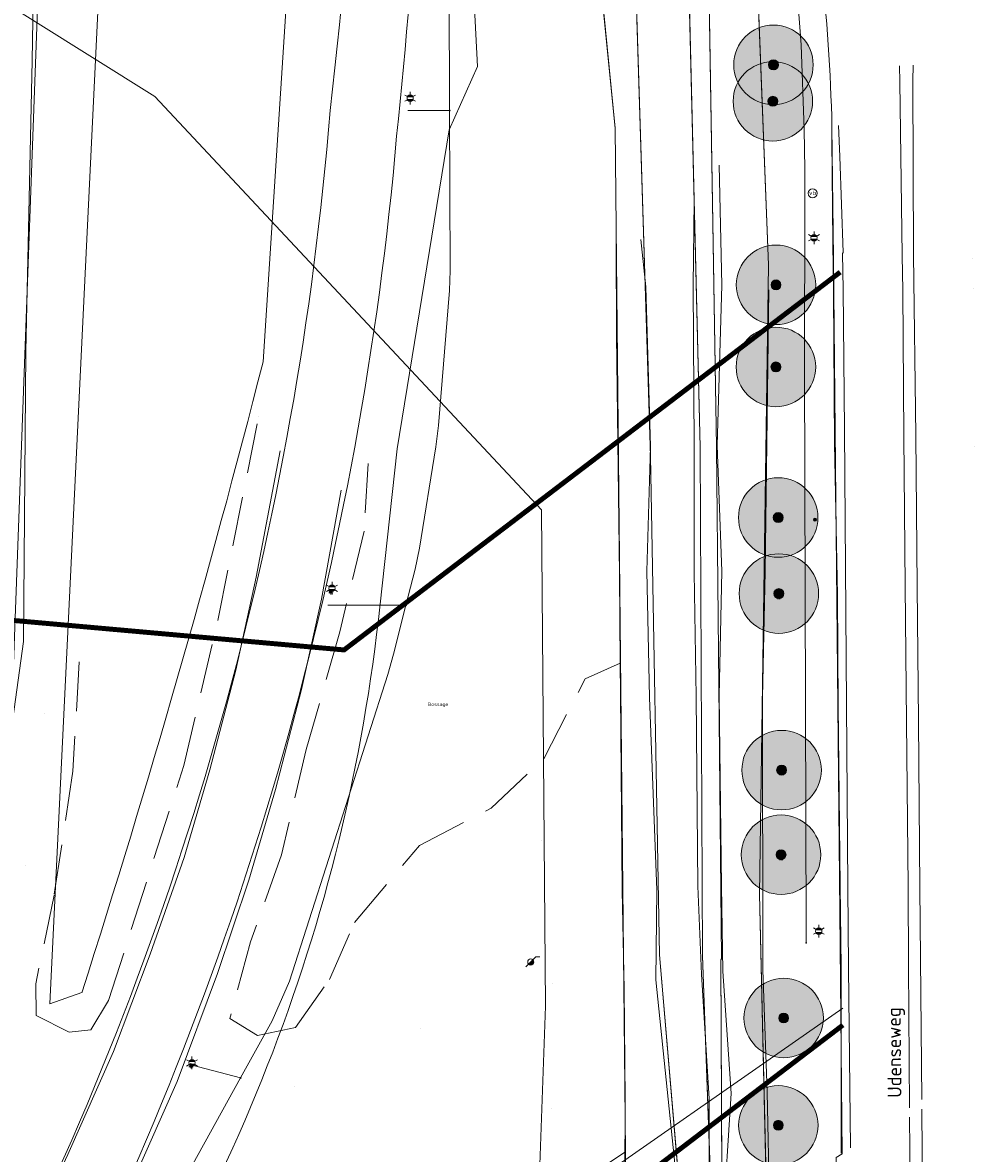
# Model space of a CAD drawing. Header units: metres. Extents: x 163628 to 167855, y 402678 to 405435.
# Tile 647 of 656: x 167470 to 167518, y 404929 to 404985. Entities that reach past the tile are written whole.
import ezdxf
from ezdxf.enums import TextEntityAlignment as Align

# ---------------------------------------------------------------- set-up
doc = ezdxf.new("R2010")
doc.units = ezdxf.units.M
doc.linetypes.add('X-CA190022.004-UO-DTM inmeting$0$DASHED2', pattern=[0.375, 0.25, -0.125])
doc.linetypes.add('X-CA190022.004-UO-TXT_Tekst 1op200$0$AL-DETAILS', pattern=[5.2, 2, -1.2, 2])
doc.layers.get('0').update_dxf_attribs({"lineweight": 25})
for name, color, linetype, lineweight in [('X-CA190022.004-UO-BGT_Ondergrond$0$GE_201_SHDHek_Lijn_GEM', 253, 'X-CA190022.004-UO-BGT_Ondergrond$0$Hekwerk', 9), ('X-CA190022.004-UO-BGT_Ondergrond$0$GE_244_Taludlijn_Lijn_GEM', 253, 'Continuous', 9), ('X-CA190022.004-UO-BGT_Ondergrond$0$GE_314_WGDRijbaanLokaleweg_Vlak_GEM', 253, 'Continuous', 9), ('X-CA190022.004-UO-BGT_Ondergrond$0$GE_316_WGDFietspad_Vlak_GEM', 253, 'Continuous', 9), ('X-CA190022.004-UO-BGT_Ondergrond$0$GE_367_OWGBerm_groenvoorziening_grasenk_GEM', 253, 'Continuous', 9), ('X-CA190022.004-UO-BGT_Ondergrond$0$GE_453_BTDGemengdbos_Vlak_GEM', 253, 'Continuous', 9), ('X-CA190022.004-UO-BGT_Ondergrond$0$GE_478_BTDGroenvoorziening_bosplantsoen_GEM', 253, 'Continuous', 9), ('X-CA190022.004-UO-BGT_Ondergrond$0$GE_479_BTDGroenvoorziening_grasenkruida_GEM', 253, 'Continuous', 9), ('X-CA190022.004-UO-BGT_Ondergrond$0$GE_541_OWTOever_slootkant_Vlak_GEM', 253, 'Continuous', 9), ('X-CA190022.004-UO-BGT_Ondergrond$0$GE_814_BRDVerkeersbord_Punt_GEM', 253, 'Continuous', 9), ('X-CA190022.004-UO-BGT_Ondergrond$0$GE_861_PALLichtmast_Punt_GEM', 253, 'Continuous', 9), ('X-CA190022.004-UO-DTM inmeting$0$B-ME-VW-MARKERING_LANGS_STREEP-G', 246, 'Continuous', 0), ('X-CA190022.004-UO-DTM inmeting$0$B-WE-AL-AANPIJLING-T18', 246, 'Continuous', 0), ('X-CA190022.004-UO-DTM inmeting$0$B-WE-AL-TOPOGRAFIE_CULTUURGRENS-G', 246, 'X-CA190022.004-UO-DTM inmeting$0$DASHED2', 0), ('X-CA190022.004-UO-DTM inmeting$0$B-WE-GR-BOOM-S', 246, 'Continuous', 0), ('X-CA190022.004-UO-DTM inmeting$0$B-WE-GW-TALUD_KRUIN-G', 246, 'Continuous', 0), ('X-CA190022.004-UO-DTM inmeting$0$B-WE-GW-TALUD_TEEN-G', 246, 'Continuous', 0), ('X-CA190022.004-UO-DTM inmeting$0$B-WE-IE-MEUBILAIR_WEGMEUBILAIR-S', 246, 'Continuous', 0), ('X-CA190022.004-UO-DTM inmeting$0$B-WE-IE-TERREINAFSCHEIDING_KUNSTMATIG_RASTERHEKWERK-G', 246, 'X-CA190022.004-UO-DTM inmeting$0$IE-TERREINAFSCHEIDING-KUNSTMATIG-OPEN', 0), ('X-CA190022.004-UO-DTM inmeting$0$B-WE-MO-ONDERZOEK_PEILBUIS-S', 246, 'Continuous', 0), ('X-CA190022.004-UO-DTM inmeting$0$B-WE-OG-HOOGTEPUNT-S', 246, 'Continuous', 0), ('X-CA190022.004-UO-DTM inmeting$0$B-WE-VH-VERHARDING_ASFALT-G', 246, 'Continuous', 0), ('X-CA190022.004-UO-KAD_Percelen$0$B-WE-KG-GRENS_PERCEEL-GV', 150, 'Continuous', 9), ('X-CA190022.004-UO-TXT_Tekst 1op200$0$X-XX-AL-T35', 7, 'Continuous', 35), ('X-CA190022.004-UO-TXT_Tekst 1op200$0$X-XX-AL-VERWIJZING_DETAIL-G', 7, 'X-CA190022.004-UO-TXT_Tekst 1op200$0$AL-DETAILS', 0)]:
    doc.layers.add(name, color=color, linetype=linetype, lineweight=lineweight)
doc.layers.add('X-CA190022.004-UO-DTM inmeting$0$X-XX-AL-MEETPUNT-S', color=246, linetype='Continuous', lineweight=0, plot=False)
for name, color, linetype in [('X-CA190022.004-UO-DWM_Beplanting$0$B-WE-GR-BOOM-S AFKOMSTIG UIT BOMENBESTAND GEMEENTE', 252, 'Continuous'), ('X-CA190022.004-UO-DWM_Beplanting$0$B-WE-GR-BOOM-S AFKOMSTIG UIT DTM_v0.4', 252, 'Continuous'), ('X-CA190022.004-UO-DWM_Beplanting$0$N-GV-GR-GRAS-A-200', 7, 'Continuous')]:
    doc.layers.add(name, color=color, linetype=linetype)
for name, color, linetype, lineweight, transparency in [('X-CA190022.004-UO-KLIC$0$B-WE-KL-ET_LS-G', 42, 'X-CA190022.004-UO-KLIC$0$1-200 LAAGSPANNING', 0, 0.25), ('X-CA190022.004-UO-KLIC$0$B-WE-KL-ET_LS_HULPSTUK-S', 42, 'X-CA190022.004-UO-KLIC$0$1-200 LAAGSPANNING', 0, 0.25), ('X-CA190022.004-UO-KLIC$0$B-WE-KL-ET_LS_KABELBED-G', 42, 'X-CA190022.004-UO-KLIC$0$1-200 LAAGSPANNING', 0, 0.25)]:
    doc.layers.add(name, color=color, linetype=linetype, lineweight=lineweight, transparency=transparency)
doc.styles.add('X-CA190022.004-UO-BGT_Ondergrond$0$NLCS-ISO', font='NLCS-ISO.ttf')
doc.styles.add('X-CA190022.004-UO-DTM inmeting$0$NLCS-ISO', font='isocpeur.ttf', dxfattribs={"height": 2.5})
doc.styles.add('X-CA190022.004-UO-KLIC$0$NLCS-ISO', font='NLCS-ISO.ttf')
doc.styles.add('X-CA190022.004-UO-TXT_Tekst 1op200$0$NLCS-ISO-M200-T35', font='NLCS-ISO.ttf', dxfattribs={"height": 0.7})
doc.linetypes.add('X-CA190022.004-UO-BGT_Ondergrond$0$Hekwerk', pattern='A,5,-1.5,[2,dgnlstyle-Veghel.shx,S=0.007937,R=0,X=0,Y=0],-1.5', length=8)
doc.linetypes.add('X-CA190022.004-UO-DTM inmeting$0$IE-TERREINAFSCHEIDING-KUNSTMATIG-OPEN', pattern='A,7,-1.5,[67,NLCS.SHX,S=0.75,R=0,X=0,Y=0],-1.5', length=10)
doc.linetypes.add('X-CA190022.004-UO-KLIC$0$1-200 LAAGSPANNING', pattern='A,1.5,-0.6,["LS",X-CA190022.004-UO-KLIC$0$NLCS-ISO,S=0.24,R=0,X=-0.45,Y=-0.12],-0.05', length=2.15)

# ---------------------------------------------------------------- blocks, each defined once
blk = doc.blocks.new('X-CA190022.004-UO-BGT_Ondergrond$0$N-SIE-WEG_LICHTMAST-SO')
h = blk.add_hatch(color=256)
h.paths.add_polyline_path([(1.16, 0.5, 0.658505), (-1.16, 0.5)])
h.paths.add_polyline_path([(-1.16, -0.5, 0.658505), (1.16, -0.5)])
at = {"flags": 128}
for points in [[(-2.19, 1.27), (-1.1, 0.63)], [(-1.16, 0.5), (1.16, 0.5)], [(0, 1.27), (0, 2.53)], [(1.1, 0.63), (2.19, 1.27)], [(-2.19, -1.27), (-1.1, -0.63)], [(-1.16, -0.5), (1.16, -0.5)], [(0, -1.27), (0, -2.53)], [(2.19, -1.27), (1.1, -0.63)]]:
    blk.add_lwpolyline(points, dxfattribs=at)
at = {"ltscale": 0.5}
blk.add_circle((0, 0), 1.27, dxfattribs=at)
at = {"style": 'X-CA190022.004-UO-BGT_Ondergrond$0$NLCS-ISO'}
blk.add_attdef('TYPE', text='', height=1.8, dxfattribs=at).set_placement((0, 2.53), align=Align.BOTTOM_CENTER)
blk = doc.blocks.new('X-CA190022.004-UO-BGT_Ondergrond$0$IMGEOLichtmastpaal')
at = {"xscale": 5, "yscale": 5, "zscale": 5}
blk.add_blockref('X-CA190022.004-UO-BGT_Ondergrond$0$N-SIE-WEG_LICHTMAST-SO', (0, 6.4), dxfattribs=at)
blk = doc.blocks.new('X-CA190022.004-UO-BGT_Ondergrond$0$SIE-WEG_PAAL_VERKEERSBORD-SO')
at = {"linetype": 'ByBlock', "lineweight": 18}
blk.add_circle((0, 0), 1.5, dxfattribs=at)
at = {"linetype": 'ByBlock', "lineweight": 18, "style": 'X-CA190022.004-UO-BGT_Ondergrond$0$NLCS-ISO'}
blk.add_text('vb', height=1.5, dxfattribs=at).set_placement((0, 0.13), align=Align.MIDDLE_CENTER)
blk = doc.blocks.new('X-CA190022.004-UO-BGT_Ondergrond$0$IMGEOVerkeersbord')
at = {"xscale": 5, "yscale": 5, "zscale": 5}
blk.add_blockref('X-CA190022.004-UO-BGT_Ondergrond$0$SIE-WEG_PAAL_VERKEERSBORD-SO', (0, 0), dxfattribs=at)
blk = doc.blocks.new('X-CA190022.004-UO-DTM inmeting$0$punt')
at = {"color": 0, "lineweight": -2}
blk.add_line((0, 0), (0, 0), dxfattribs=at)
blk = doc.blocks.new('X-CA190022.004-UO-DTM inmeting$0$B-SIE-WEG_LICHTMAST-SO')
at = {"ltscale": 0.1}
for p, q in [((-0.33, 0.19), (-0.67, 0.39)), ((0, 0.39), (0, 0.77)), ((0.33, 0.19), (0.67, 0.39)), ((-0.33, -0.19), (-0.67, -0.39)), ((0, -0.39), (0, -0.77)), ((0.33, -0.19), (0.67, -0.39))]:
    blk.add_line(p, q, dxfattribs=at)
at = {"flags": 128}
for points in [[(-0.35, 0.15), (0.35, 0.15)], [(-0.35, -0.15), (0.35, -0.15)]]:
    blk.add_lwpolyline(points, dxfattribs=at)
at = {"ltscale": 0.1}
blk.add_circle((0, 0), 0.386, dxfattribs=at)
at = {"style": 'X-CA190022.004-UO-DTM inmeting$0$NLCS-ISO'}
blk.add_attdef('TYPE', text='', height=0.549, dxfattribs=at).set_placement((0, 0.77), align=Align.BOTTOM_CENTER)
blk = doc.blocks.new('X-CA190022.004-UO-DTM inmeting$0$SIE-WEG_PAAL_ALGEMEEN_TYPE_01')
h = blk.add_hatch(color=256)
edge = h.paths.add_edge_path()
edge.add_arc((0, 0), 0.188, 0, 360)
at = {"ltscale": 0.5}
blk.add_circle((0, 0), 0.188, dxfattribs=at)
blk = doc.blocks.new('X-CA190022.004-UO-DTM inmeting$0$SOG-HOOGTEPUNT-SO')
for p, q in [((-0.5, 0), (0.5, 0)), ((0, 0.5), (0, -0.5))]:
    blk.add_line(p, q)
blk = doc.blocks.new('X-CA190022.004-UO-DTM inmeting$0$boom')
h = blk.add_hatch()
h.set_pattern_fill('ANSI31', color=256, scale=0.13)
h.paths.add_polyline_path([(-1, 0, 1), (1, 0, 1)])
blk.add_circle((0, 0), 1)
blk = doc.blocks.new('X-CA190022.004-UO-DTM inmeting$0$SMO-BODEM_PEILBUIS_1FILTER_HANDMATIG-SO')
blk.add_hatch(color=256).paths.add_polyline_path([(-1.06, -1.07, 0.666398), (1.5, 0, 0.198311), (1.06, 1.06)])
at = {"color": 0, "linetype": 'Continuous'}
blk.add_line((2.56, 2.56), (4.57, 2.56), dxfattribs=at)
at = {"color": 0, "linetype": 'Continuous', "flags": 128}
for points in [[(-1.06, -1.07), (2.56, 2.56)], [(-2.34, -2.35), (-1.06, -1.07)]]:
    blk.add_lwpolyline(points, dxfattribs=at)
at = {"color": 0, "linetype": 'Continuous'}
blk.add_circle((0, 0), 1.5, dxfattribs=at)
at = {"style": 'X-CA190022.004-UO-DTM inmeting$0$NLCS-ISO'}
blk.add_attdef('NR', (2.93, -1.54), '', height=2.5, dxfattribs=at)
blk = doc.blocks.new('X-CA190022.004-UO-KLIC$0$SKL-WTB_HULP_MOF-SO')
at = {"linetype": 'ByBlock', "lineweight": 18}
h = blk.add_hatch(color=0, dxfattribs=at)
h.dxf.hatch_style = 1
h.paths.add_polyline_path([(-0.5625, 0, 1), (0.5625, 0, 1)])
at = {"color": 0, "linetype": 'ByBlock', "lineweight": 18}
blk.add_circle((0, 0), 0.5625, dxfattribs=at)
at = {"color": 0, "linetype": 'ByBlock', "lineweight": 18, "style": 'X-CA190022.004-UO-KLIC$0$NLCS-ISO', "flags": 1}
for tag, p in [('TYPE', (1.5, 0)), ('OMSCHRIJVING', (1.5, -3)), ('LABEL', (1.5, -1.5))]:
    blk.add_attdef(tag, p, '', height=1, dxfattribs=at)
blk = doc.blocks.new('X-CA190022.004-UO-DWM_Beplanting$0$SGR-BOOM_01-SO')
at = {"linetype": 'ByBlock', "lineweight": 18}
h = blk.add_hatch(color=0, dxfattribs=at)
h.dxf.hatch_style = 1
edge = h.paths.add_edge_path()
edge.add_arc((0, 0), 0.25, 0, 360)
at = {"color": 0, "linetype": 'ByBlock', "lineweight": 18}
for radius in [2, 0.25]:
    blk.add_circle((0, 0), radius, dxfattribs=at)
blk = doc.blocks.new('X-CA190022.004-UO-DWM_Beplanting$0$IMGEOBoom')
at = {"transparency": 33554457}
h = blk.add_hatch(color=256, dxfattribs=at)
h.dxf.hatch_style = 1
edge = h.paths.add_edge_path()
edge.add_arc((0, 0), 100, 0, 360)
edge = h.paths.add_edge_path(flags=17)
edge.add_arc((0, 0), 12.5, 0, 360)
h = blk.add_hatch()
h.set_pattern_fill('ANGLE', color=256)
h.set_pattern_definition([(0, (0, 0), (0, 6.985), [5.08, -1.905]), (90, (0, 0), (-6.985, 4e-16), [5.08, -1.905])])
edge = h.paths.add_edge_path(flags=17)
edge.add_arc((0, 0), 12.5, 0, 360)
at = {"layer": 'X-CA190022.004-UO-DWM_Beplanting$0$N-GV-GR-GRAS-A-200'}
h = blk.add_hatch(color=256, dxfattribs=at)
h.dxf.hatch_style = 1
edge = h.paths.add_edge_path(flags=17)
edge.add_arc((0, 0), 12.5, 0, 360)
at = {"xscale": 50, "yscale": 50, "zscale": 50}
blk.add_blockref('X-CA190022.004-UO-DWM_Beplanting$0$SGR-BOOM_01-SO', (0, 0), dxfattribs=at)

msp = doc.modelspace()

# ---------------------------------------------------------------- linework, layer by layer
at = {"layer": 'X-CA190022.004-UO-BGT_Ondergrond$0$GE_201_SHDHek_Lijn_GEM'}
for p, q in [((167500.052, 404980.143), (167499.152, 404989.209)), ((167500.574, 404928.652), (167500.052, 404980.143)), ((167500.627, 404923.472), (167500.574, 404928.652))]:
    msp.add_line(p, q, dxfattribs=at)
at = {"layer": 'X-CA190022.004-UO-BGT_Ondergrond$0$GE_244_Taludlijn_Lijn_GEM'}
for p, q in [((167501.056, 404988.466), (167501.829, 404963.647)), ((167504.745, 404988.606), (167505.148, 404964.117)), ((167504.318, 404964.097), (167503.737, 404988.372)), ((167507.762, 404973.274), (167507.197, 404987.87)), ((167507.316, 404941.611), (167507.762, 404973.274)), ((167504.438, 404938.513), (167504.318, 404964.097)), ((167505.148, 404964.117), (167505.394, 404938.359)), ((167501.829, 404963.647), (167502.271, 404938.562)), ((167508.031, 404910.142), (167507.316, 404941.611)), ((167502.271, 404938.562), (167503.351, 404926.018)), ((167504.953, 404924.351), (167504.438, 404938.513)), ((167505.394, 404938.359), (167505.365, 404938.312)), ((167505.365, 404938.312), (167505.431, 404924.184))]:
    msp.add_line(p, q, dxfattribs=at)
at = {"layer": 'X-CA190022.004-UO-BGT_Ondergrond$0$GE_314_WGDRijbaanLokaleweg_Vlak_GEM'}
msp.add_arc((167420.505, 404978.215), 90.472, 1.27415, 6.50449, dxfattribs=at)
at = {"layer": 'X-CA190022.004-UO-BGT_Ondergrond$0$GE_316_WGDFietspad_Vlak_GEM'}
for centre, radius, start, end in [((167266.031, 405007.13), 221.216, 353.22548, 2.21654), ((167324.611, 404993.928), 161.608, 333.28567, 355.42394)]:
    msp.add_arc(centre, radius, start, end, dxfattribs=at)
at = {"layer": 'X-CA190022.004-UO-BGT_Ondergrond$0$GE_316_WGDFietspad_Vlak_GEM', "extrusion": (0, 0, -1)}
for centre, radius, start, end in [((-167194.338, 405010.468), 296.314, 180.51667, 185.95135), ((-167324.325, 404994.002), 165.346, 184.94645, 206.81561)]:
    msp.add_arc(centre, radius, start, end, dxfattribs=at)
at = {"layer": 'X-CA190022.004-UO-BGT_Ondergrond$0$GE_367_OWGBerm_groenvoorziening_grasenk_GEM', "flags": 128}
for points in [[(167498.289, 404994.113), (167492.486, 404995.655), (167493.129, 404983.25), (167491.695, 404980.069)], [(167501.056, 404988.466), (167501.829, 404963.647), (167502.271, 404938.562), (167503.351, 404926.018), (167503.33, 404918.139), (167502.473, 404915.6), (167503.005, 404904.42), (167503.061, 404901.391), (167501.894, 404900.617), (167500.795, 404902.811), (167500.68, 404915.087), (167502.252, 404917.664), (167502.296, 404920.811), (167500.627, 404923.472), (167500.574, 404928.652), (167500.052, 404980.143), (167499.152, 404989.209), (167498.806, 404992.152), (167498.289, 404994.113)], [(167503.737, 404988.372), (167504.318, 404964.097), (167504.438, 404938.513), (167504.953, 404924.351), (167504.997, 404904.113), (167505.023, 404902.692), (167503.061, 404901.391), (167503.005, 404904.42), (167502.473, 404915.6), (167503.33, 404918.139), (167503.351, 404926.018), (167502.271, 404938.562), (167501.829, 404963.647), (167501.056, 404988.466)], [(167507.197, 404987.87), (167507.762, 404973.274), (167507.316, 404941.611), (167508.031, 404910.142), (167508.049, 404904.7), (167505.663, 404903.117), (167505.648, 404904.09), (167505.431, 404924.184), (167505.365, 404938.312), (167505.394, 404938.359), (167505.148, 404964.117), (167504.745, 404988.606)], [(167504.745, 404988.606), (167505.148, 404964.117)], [(167505.148, 404964.117), (167505.394, 404938.359), (167505.365, 404938.312), (167505.431, 404924.184), (167505.648, 404904.09), (167505.663, 404903.117), (167505.023, 404902.692), (167504.997, 404904.113), (167504.953, 404924.351), (167504.438, 404938.513), (167504.318, 404964.097), (167503.737, 404988.372)], [(167510.955, 404980.227), (167511.032, 404973.623), (167511.461, 404928.555), (167511.173, 404928.362), (167511.172, 404927.888), (167511.466, 404928.085), (167511.665, 404907.099), (167508.049, 404904.7), (167508.031, 404910.142), (167507.316, 404941.611), (167507.762, 404973.274), (167507.197, 404987.87)], [(167491.695, 404980.069), (167489.08, 404964.021), (167488.204, 404956.052), (167488.135, 404955.432)]]:
    msp.add_lwpolyline(points, dxfattribs=at)
at = {"layer": 'X-CA190022.004-UO-BGT_Ondergrond$0$GE_367_OWGBerm_groenvoorziening_grasenk_GEM'}
for centre, radius, start, end in [((167194.338, 405010.468), 296.314, 354.04865, 359.48333), ((167324.325, 404994.002), 165.346, 333.18439, 355.05355)]:
    msp.add_arc(centre, radius, start, end, dxfattribs=at)
at = {"layer": 'X-CA190022.004-UO-BGT_Ondergrond$0$GE_367_OWGBerm_groenvoorziening_grasenk_GEM', "extrusion": (0, 0, -1)}
for centre, radius, start, end in [((-167420.505, 404978.215), 90.472, 173.49551, 178.72585), ((-167399.867, 404965.453), 88.835, 186.47711, 217.38595)]:
    msp.add_arc(centre, radius, start, end, dxfattribs=at)
at = {"layer": 'X-CA190022.004-UO-BGT_Ondergrond$0$GE_453_BTDGemengdbos_Vlak_GEM', "flags": 128}
for points in [[(167488.135, 404955.432), (167488.204, 404956.052), (167489.08, 404964.021), (167491.695, 404980.069), (167493.129, 404983.25), (167492.486, 404995.655), (167498.289, 404994.113)], [(167498.289, 404994.113), (167498.806, 404992.152), (167499.152, 404989.209), (167500.052, 404980.143), (167500.574, 404928.652), (167472.269, 404909.796), (167470.452, 404911.514)]]:
    msp.add_lwpolyline(points, dxfattribs=at)
at = {"layer": 'X-CA190022.004-UO-BGT_Ondergrond$0$GE_453_BTDGemengdbos_Vlak_GEM'}
msp.add_arc((167399.867, 404965.453), 88.835, 322.61405, 353.52289, dxfattribs=at)
at = {"layer": 'X-CA190022.004-UO-BGT_Ondergrond$0$GE_478_BTDGroenvoorziening_bosplantsoen_GEM', "flags": 128}
for points in [[(167471.604, 404936.097), (167475.101, 405008.21), (167484.8, 405006.562), (167482.334, 404968.396)], [(167473.215, 404936.656), (167471.604, 404936.097)], [(167457.805, 404898.757), (167472.269, 404909.796), (167500.574, 404928.652), (167500.627, 404923.472), (167502.296, 404920.811), (167502.252, 404917.664), (167500.68, 404915.087)]]:
    msp.add_lwpolyline(points, dxfattribs=at)
at = {"layer": 'X-CA190022.004-UO-BGT_Ondergrond$0$GE_478_BTDGroenvoorziening_bosplantsoen_GEM', "extrusion": (0, 0, -1)}
msp.add_arc((-166955.77, 405102.499), 543.372, 194.28815, 197.77089, dxfattribs=at)
at = {"layer": 'X-CA190022.004-UO-BGT_Ondergrond$0$GE_479_BTDGroenvoorziening_grasenkruida_GEM', "flags": 128}
for points in [[(167451.949, 404949.2), (167454.22, 405011.104), (167455.049, 405020.448), (167456.23, 405021.211), (167460.032, 405019.88), (167460.316, 405019.844), (167462.274, 405019.597), (167462.535, 405019.564), (167466.679, 405019.187), (167470.956, 405017.298), (167472.065, 405015.455), (167469.546, 404946.796)], [(167473.215, 404936.656), (167471.604, 404936.097), (167475.101, 405008.21)], [(167475.101, 405008.21), (167484.8, 405006.562), (167482.334, 404968.396)]]:
    msp.add_lwpolyline(points, dxfattribs=at)
at = {"layer": 'X-CA190022.004-UO-BGT_Ondergrond$0$GE_479_BTDGroenvoorziening_grasenkruida_GEM', "extrusion": (0, 0, -1)}
for centre, radius, start, end in [((-167266.031, 405007.13), 221.216, 177.78346, 186.77452), ((-167324.611, 404993.928), 161.608, 184.57606, 206.71433), ((-166955.77, 405102.499), 543.372, 194.28815, 197.77089)]:
    msp.add_arc(centre, radius, start, end, dxfattribs=at)
at = {"layer": 'X-CA190022.004-UO-BGT_Ondergrond$0$GE_541_OWTOever_slootkant_Vlak_GEM', "flags": 128}
msp.add_lwpolyline([(167462.415, 405018.454), (167462.535, 405019.564), (167466.679, 405019.187), (167470.956, 405017.298), (167472.065, 405015.455), (167469.546, 404946.796)], dxfattribs=at)
at = {"layer": 'X-CA190022.004-UO-DTM inmeting$0$B-ME-VW-MARKERING_LANGS_STREEP-G'}
for points in [[(167514.348, 404983.288, 9.036), (167514.376, 404982.481, 9.034), (167514.483, 404973.742, 9.018), (167514.521, 404971.988, 9.027), (167514.577, 404964.65, 9.039), (167514.643, 404957.101, 9.046), (167514.7, 404950.286, 9.051), (167514.782, 404941.979, 9.05), (167514.808, 404938.008, 9.049), (167514.859, 404930.861, 9.044)], [(167515.035, 404983.324, 9.043), (167515.02, 404982.528, 9.04), (167515.057, 404973.78, 9.02), (167515.17, 404964.691, 9.046), (167515.239, 404957.09, 9.042), (167515.303, 404950.331, 9.049), (167515.375, 404941.935, 9.048), (167515.482, 404931.275, 9.036)], [(167511.28, 404980.277, 8.957), (167511.357, 404978.727, 8.958), (167511.519, 404973.892, 8.968), (167511.488, 404973.847, 8.969), (167511.522, 404972.046, 8.974), (167511.581, 404964.992, 8.982), (167511.76, 404941.966, 8.999), (167511.783, 404937.918, 9), (167511.89, 404928.851, 8.974)], [(167514.864, 404930.385, 9.054), (167514.989, 404917.511, 9.057)], [(167515.476, 404930.794, 9.038), (167515.574, 404917.79, 9.06)]]:
    msp.add_polyline3d(points, dxfattribs=at)
at = {"layer": 'X-CA190022.004-UO-DTM inmeting$0$B-WE-AL-TOPOGRAFIE_CULTUURGRENS-G', "ltscale": 10}
for p, q in [((167480.073, 404955.463, 9.093), (167482.117, 404965.641, 9.037)), ((167487.617, 404963.286, 9.129), (167487.428, 404959.872, 9.145)), ((167487.428, 404959.872, 9.145), (167486.19, 404954.815, 9.134)), ((167478.346, 404948.084, 9.069), (167480.073, 404955.463, 9.093)), ((167486.19, 404954.815, 9.134), (167484.507, 404948.887, 9.12)), ((167473.082, 404953.308, 8.898), (167472.772, 404947.795, 8.949)), ((167498.537, 404952.442, 8.966), (167500.302, 404953.229, 8.961)), ((167496.454, 404948.428, 9.059), (167498.537, 404952.442, 8.966)), ((167484.507, 404948.887, 9.12), (167483.258, 404943.586, 9.131)), ((167474.561, 404936.258, 9.098), (167478.346, 404948.084, 9.069)), ((167493.806, 404945.937, 9.085), (167496.454, 404948.428, 9.059)), ((167472.772, 404947.795, 8.949), (167471.822, 404941.56, 8.926)), ((167490.204, 404944.058, 9.053), (167493.806, 404945.937, 9.085)), ((167486.942, 404940.179, 9.091), (167490.204, 404944.058, 9.053)), ((167483.258, 404943.586, 9.131), (167481.696, 404939.209, 9.116)), ((167471.822, 404941.56, 8.926), (167470.9, 404937.104, 8.947)), ((167485.676, 404937.322, 9.094), (167486.942, 404940.179, 9.091)), ((167481.696, 404939.209, 9.116), (167480.671, 404935.356, 9.098)), ((167483.963, 404934.905, 9.078), (167485.676, 404937.322, 9.094)), ((167470.9, 404937.104, 8.947), (167470.918, 404935.501, 8.977)), ((167473.666, 404934.792, 9.067), (167474.561, 404936.258, 9.098)), ((167470.918, 404935.501, 8.977), (167472.58, 404934.665, 9.029)), ((167480.671, 404935.356, 9.098), (167482.047, 404934.508, 8.977)), ((167472.58, 404934.665, 9.029), (167473.666, 404934.792, 9.067)), ((167482.047, 404934.508, 8.977), (167483.963, 404934.905, 9.078))]:
    msp.add_line(p, q, dxfattribs=at)
at = {"layer": 'X-CA190022.004-UO-DTM inmeting$0$B-WE-GW-TALUD_KRUIN-G'}
for points in [[(167505.276, 404978.292, 10.059), (167505.419, 404972.258, 10.003), (167505.179, 404964.183, 10.064), (167505.407, 404957.869, 10.054), (167505.278, 404951.584, 10.061), (167505.398, 404942.011, 9.977), (167505.464, 404937.745, 9.9), (167505.88, 404931.58, 9.969), (167505.459, 404925.007, 9.882), (167505.469, 404924.513, 8.858)], [(167504.025, 404976.51, 10.038), (167503.974, 404972.214, 10.032), (167504.029, 404964.179, 10.044), (167504.02, 404957.801, 10.034), (167504.121, 404951.561, 9.996), (167504.211, 404942.011, 9.935), (167504.398, 404937.593, 9.828), (167504.774, 404931.312, 9.822), (167504.792, 404924.563, 9.832), (167504.777, 404924.058, 8.851)]]:
    msp.add_polyline3d(points, dxfattribs=at)
at = {"layer": 'X-CA190022.004-UO-DTM inmeting$0$B-WE-GW-TALUD_TEEN-G'}
for points in [[(167501.347, 404974.545, 8.918), (167501.595, 404972.166, 8.977), (167501.819, 404964.129, 8.989), (167501.642, 404957.859, 8.956), (167501.778, 404951.506, 8.972), (167502.15, 404941.812, 8.987), (167502.094, 404937.298, 8.971), (167503.442, 404924.318, 8.972), (167503.416, 404923.16, 8.838)], [(167507.782, 404972.011, 8.921), (167507.602, 404957.841, 9.025), (167507.463, 404951.513, 8.972), (167507.476, 404937.801, 8.981), (167507.704, 404931.646, 9.066), (167507.808, 404926.056, 8.88)]]:
    msp.add_polyline3d(points, dxfattribs=at)
at = {"layer": 'X-CA190022.004-UO-DTM inmeting$0$B-WE-IE-TERREINAFSCHEIDING_KUNSTMATIG_RASTERHEKWERK-G', "ltscale": 0.5}
for p, q in [((167500.114, 404969.725, 8.957), (167500.095, 404974.383, 8.901)), ((167500.265, 404957.687, 8.864), (167500.114, 404969.725, 8.957)), ((167500.302, 404953.229, 8.961), (167500.265, 404957.687, 8.864)), ((167500.302, 404953.229, 8.961), (167500.325, 404951.683, 8.96)), ((167500.325, 404951.683, 8.96), (167500.394, 404941.793, 8.985)), ((167500.394, 404941.793, 8.985), (167500.498, 404936.831, 9.062)), ((167500.498, 404936.831, 9.062), (167500.545, 404931.257, 8.964)), ((167500.545, 404931.257, 8.964), (167500.525, 404926.393, 9.079))]:
    msp.add_line(p, q, dxfattribs=at)
at = {"layer": 'X-CA190022.004-UO-DTM inmeting$0$B-WE-VH-VERHARDING_ASFALT-G'}
for points in [[(167510.95, 404979.585, 8.943), (167510.999, 404974.396, 8.955), (167511.032, 404971.841, 8.97), (167511.077, 404964.289, 8.963), (167511.234, 404956.654, 8.972), (167511.271, 404951.086, 8.98), (167511.366, 404942.042, 8.987), (167511.418, 404937.901, 8.987), (167511.423, 404928.584, 8.954)], [(167433.34, 404880.839, 9.127), (167438.136, 404884.633, 9.14), (167442.856, 404888.552, 9.141), (167446.928, 404892.226, 9.149), (167450.823, 404896.083, 9.153), (167454.472, 404900.082, 9.132), (167457.998, 404904.387, 9.119), (167461.348, 404909.094, 9.132), (167464.573, 404913.989, 9.123), (167470.207, 404923.593, 9.128), (167472.521, 404928.519, 9.122), (167474.808, 404933.696, 9.12), (167476.647, 404938.598, 9.119), (167478.358, 404943.459, 9.122), (167479.65, 404947.864, 9.131), (167480.961, 404952.886, 9.126), (167481.984, 404957.562, 9.116), (167483.192, 404963.913, 9.101)], [(167435.371, 404877.999, 9.099), (167440.165, 404881.834, 9.156), (167444.839, 404885.688, 9.148), (167449.27, 404889.577, 9.138), (167453.105, 404893.43, 9.135), (167457.121, 404897.799, 9.146), (167460.549, 404902.035, 9.141), (167464.197, 404907.227, 9.152), (167467.236, 404911.83, 9.154), (167470.819, 404917.524, 9.138), (167473.268, 404921.99, 9.131), (167475.849, 404927.304, 9.127), (167478.005, 404932.193, 9.121), (167480.042, 404937.628, 9.159), (167481.622, 404942.31, 9.171), (167482.962, 404946.885, 9.169), (167484.276, 404951.917, 9.152), (167485.278, 404956.458, 9.151), (167486.26, 404961.93, 9.158)]]:
    msp.add_polyline3d(points, dxfattribs=at)
at = {"layer": 'X-CA190022.004-UO-KAD_Percelen$0$B-WE-KG-GRENS_PERCEEL-GV', "flags": 128}
for points in [[(167471.203, 405017.235), (167470.356, 405011.645), (167470.351, 405011.597), (167470.271, 405010.802), (167470.293, 405010.55), (167470.999, 404998.164), (167470.757, 404985.585), (167476.897, 404981.742), (167496.335, 404960.955), (167496.55, 404935.971), (167496.16, 404925.178), (167511.504, 404935.881)], [(167462.984, 404926.8), (167468.235, 404939.624), (167470.276, 404954.316), (167470.408, 404968.929), (167470.718, 404983.541), (167470.757, 404985.585), (167466.439, 404988.288), (167454.586, 404999.129), (167454.114, 404999.758), (167454.454, 404977.553), (167454.468, 404966.655), (167453.995, 404957.897), (167452.697, 404949.828), (167450.386, 404942.03), (167446.419, 404934.4), (167441.271, 404927.268)], [(167496.16, 404925.178), (167496.55, 404935.971), (167496.335, 404960.955), (167476.897, 404981.742), (167470.757, 404985.585), (167470.718, 404983.541), (167470.408, 404968.929), (167470.276, 404954.316), (167468.235, 404939.624), (167462.984, 404926.8)], [(167511.504, 404935.881), (167496.16, 404925.178), (167486.582, 404918.497), (167454.68, 404896.207), (167443.858, 404889.362), (167434.758, 404883.606), (167431.634, 404881.63), (167426.533, 404878.405), (167423.954, 404876.773), (167419.395, 404873.889), (167413.139, 404869.932), (167404.654, 404864.349), (167388.083, 404853.445), (167351.109, 404832.026)]]:
    msp.add_lwpolyline(points, dxfattribs=at)
at = {"layer": 'X-CA190022.004-UO-KLIC$0$B-WE-KL-ET_LS-G'}
for points in [[(167491.6, 405016.298), (167491.624, 405013.318), (167491.629, 405012.318), (167491.65, 405005.247), (167491.722, 404981.047), (167491.746, 404972.987), (167491.707, 404971.989), (167491.16, 404965.196), (167491.03, 404964.124), (167490.202, 404959.028), (167489.983, 404957.965), (167489.524, 404956.147), (167488.901, 404953.682), (167488.608, 404952.66), (167483.659, 404937.24), (167482.792, 404935.235), (167481.205, 404932.366), (167472.944, 404917.433)], [(167509.589, 404974.488), (167509.599, 404978.081), (167509.565, 404980.081), (167509.406, 404984.343), (167509.255, 404986.336), (167508.896, 404989.498), (167508.581, 404991.471), (167507.932, 404994.603), (167507.525, 404996.562), (167507.117, 404998.516), (167506.912, 404999.495)], [(167491.722, 404981.047), (167489.62, 404981.047)], [(167509.658, 404939.751), (167509.577, 404968.177), (167509.577, 404970.177), (167509.589, 404974.488)], [(167489.524, 404956.147), (167485.589, 404956.147)], [(167509.66, 404939.162), (167509.658, 404939.751)], [(167481.205, 404932.366), (167478.705, 404933.031)]]:
    msp.add_lwpolyline(points, dxfattribs=at)
at = {"layer": 'X-CA190022.004-UO-KLIC$0$B-WE-KL-ET_LS_KABELBED-G'}
for points in [[(167491.6, 405016.298), (167491.624, 405013.318), (167491.629, 405012.318), (167491.65, 405005.247), (167491.722, 404981.047), (167491.746, 404972.987), (167491.707, 404971.989), (167491.16, 404965.196), (167491.03, 404964.124), (167490.202, 404959.028), (167489.983, 404957.965), (167489.524, 404956.147), (167488.901, 404953.682), (167488.608, 404952.66), (167483.659, 404937.24), (167482.792, 404935.235), (167481.205, 404932.366), (167472.944, 404917.433)], [(167509.589, 404974.488), (167509.599, 404978.081), (167509.565, 404980.081), (167509.406, 404984.343), (167509.255, 404986.336), (167508.896, 404989.498), (167508.581, 404991.471), (167507.932, 404994.603), (167507.525, 404996.562), (167507.117, 404998.516), (167506.912, 404999.495)], [(167509.658, 404939.751), (167509.577, 404968.177), (167509.577, 404970.177), (167509.589, 404974.488)], [(167509.66, 404939.162), (167509.658, 404939.751)]]:
    msp.add_lwpolyline(points, dxfattribs=at)
at = {"layer": 'X-CA190022.004-UO-TXT_Tekst 1op200$0$X-XX-AL-VERWIJZING_DETAIL-G', "const_width": 0.25, "flags": 128}
msp.add_lwpolyline([(167511.37, 404972.908), (167486.41, 404953.9), (167449.623, 404957.18), (167389.754, 404908.107), (167407.236, 404886.778), (167422.977, 404867.608), (167511.507, 404935.026)], dxfattribs=at)

# ---------------------------------------------------------------- block references
at = {"layer": 'X-CA190022.004-UO-BGT_Ondergrond$0$GE_814_BRDVerkeersbord_Punt_GEM', "xscale": 0.03, "yscale": 0.03, "zscale": 0.02}
msp.add_blockref('X-CA190022.004-UO-BGT_Ondergrond$0$IMGEOVerkeersbord', (167509.98, 404976.876), dxfattribs=at)
at = {"layer": 'X-CA190022.004-UO-BGT_Ondergrond$0$GE_861_PALLichtmast_Punt_GEM', "xscale": 0.025, "yscale": 0.025, "zscale": 0.025}
for p in [(167489.736, 404981.501), (167510.053, 404974.476), (167485.804, 404956.845), (167510.294, 404939.592), (167478.759, 404932.963)]:
    msp.add_blockref('X-CA190022.004-UO-BGT_Ondergrond$0$IMGEOLichtmastpaal', p, dxfattribs=at)
at = {"layer": 'X-CA190022.004-UO-DTM inmeting$0$B-WE-GR-BOOM-S', "linetype": 'ByBlock', "lineweight": -2, "xscale": 0.25, "yscale": 0.25, "zscale": 0.25}
for p in [(167508.011, 404983.338, 910), (167508.137, 404968.137, 910), (167508.286, 404956.734, 910), (167508.394, 404943.597, 910), (167508.257, 404929.982, 910)]:
    msp.add_blockref('X-CA190022.004-UO-DTM inmeting$0$boom', p, dxfattribs=at)
at = {"layer": 'X-CA190022.004-UO-DTM inmeting$0$B-WE-IE-MEUBILAIR_WEGMEUBILAIR-S', "color": 0, "linetype": 'ByBlock', "lineweight": -2, "xscale": 0.3999999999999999, "yscale": 0.3999999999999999, "zscale": 0.3999999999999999}
msp.add_blockref('X-CA190022.004-UO-DTM inmeting$0$SIE-WEG_PAAL_ALGEMEEN_TYPE_01', (167510.101, 404960.453, 8.926), dxfattribs=at)
at = {"layer": 'X-CA190022.004-UO-DTM inmeting$0$B-WE-IE-MEUBILAIR_WEGMEUBILAIR-S', "linetype": 'ByBlock', "lineweight": -2, "xscale": 0.1620167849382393, "yscale": 0.1620167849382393, "zscale": 0.1620167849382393}
for p in [(167485.744, 404956.814, 9.154), (167478.707, 404932.978, -88.96)]:
    msp.add_blockref('X-CA190022.004-UO-DTM inmeting$0$B-SIE-WEG_LICHTMAST-SO', p, dxfattribs=at)
at = {"layer": 'X-CA190022.004-UO-DTM inmeting$0$B-WE-MO-ONDERZOEK_PEILBUIS-S', "color": 0, "linetype": 'ByBlock', "lineweight": -2, "xscale": 0.1018200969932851, "yscale": 0.1018200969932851, "zscale": 0.1018200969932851}
msp.add_blockref('X-CA190022.004-UO-DTM inmeting$0$SMO-BODEM_PEILBUIS_1FILTER_HANDMATIG-SO', (167495.8, 404938.198, 9.095), dxfattribs=at)
at = {"layer": 'X-CA190022.004-UO-DTM inmeting$0$B-WE-OG-HOOGTEPUNT-S', "linetype": 'ByBlock', "lineweight": -2, "xscale": 0.01, "yscale": 0.01, "zscale": 0.01}
for p in [(167508.011, 404983.343, 910), (167508.132, 404968.137, 910), (167508.286, 404956.739, 910), (167508.389, 404943.597, 910), (167508.257, 404929.987, 910)]:
    msp.add_blockref('X-CA190022.004-UO-DTM inmeting$0$SOG-HOOGTEPUNT-SO', p, dxfattribs=at)
at = {"layer": 'X-CA190022.004-UO-DTM inmeting$0$X-XX-AL-MEETPUNT-S', "linetype": 'ByBlock', "lineweight": -2}
for p in [(167514.348, 404983.288, 9.036), (167515.035, 404983.324, 9.043), (167514.376, 404982.481, 9.034), (167515.02, 404982.528, 9.04), (167511.28, 404980.277, 8.957), (167510.95, 404979.585, 8.943), (167511.357, 404978.727, 8.958), (167510.999, 404974.396, 8.955), (167511.488, 404973.847, 8.969), (167511.519, 404973.892, 8.968), (167514.483, 404973.742, 9.018), (167515.057, 404973.78, 9.02), (167518.003, 404973.577, 8.977), (167501.595, 404972.166, 8.977), (167503.974, 404972.214, 10.032), (167505.419, 404972.258, 10.003), (167507.782, 404972.011, 8.921), (167511.522, 404972.046, 8.974), (167514.521, 404971.988, 9.027), (167518.068, 404972.098, 8.977), (167511.032, 404971.841, 8.97), (167500.114, 404969.725, 8.957), (167482.117, 404965.641, 9.037), (167511.581, 404964.992, 8.982), (167514.577, 404964.65, 9.039), (167515.17, 404964.691, 9.046), (167501.819, 404964.129, 8.989), (167504.029, 404964.179, 10.044), (167505.179, 404964.183, 10.064), (167511.077, 404964.289, 8.963), (167518.121, 404964.121, 8.998), (167483.192, 404963.913, 9.101), (167487.617, 404963.286, 9.129), (167486.26, 404961.93, 9.158), (167487.428, 404959.872, 9.145), (167500.265, 404957.687, 8.864), (167501.642, 404957.859, 8.956), (167504.02, 404957.801, 10.034), (167505.407, 404957.869, 10.054), (167507.602, 404957.841, 9.025), (167481.984, 404957.562, 9.116), (167511.234, 404956.654, 8.972), (167514.643, 404957.101, 9.046), (167515.239, 404957.09, 9.042), (167485.278, 404956.458, 9.151), (167480.073, 404955.463, 9.093), (167486.19, 404954.815, 9.134), (167473.082, 404953.308, 8.898), (167500.302, 404953.229, 8.961), (167480.961, 404952.886, 9.126), (167498.537, 404952.442, 8.966), (167484.276, 404951.917, 9.152), (167500.325, 404951.683, 8.96), (167501.778, 404951.506, 8.972), (167504.121, 404951.561, 9.996), (167505.278, 404951.584, 10.061), (167507.463, 404951.513, 8.972), (167511.271, 404951.086, 8.98), (167471.337, 404950.677, 8.893), (167515.303, 404950.331, 9.049), (167514.7, 404950.286, 9.051), (167484.507, 404948.887, 9.12), (167478.346, 404948.084, 9.069), (167496.454, 404948.428, 9.059), (167472.772, 404947.795, 8.949), (167479.65, 404947.864, 9.131), (167482.962, 404946.885, 9.169), (167493.806, 404945.937, 9.085), (167490.204, 404944.058, 9.053), (167496.342, 404944.308, 9.042), (167483.258, 404943.586, 9.131), (167470.402, 404943.058, 8.867), (167478.358, 404943.459, 9.122), (167481.622, 404942.31, 9.171), (167500.394, 404941.793, 8.985), (167502.15, 404941.812, 8.987), (167504.211, 404942.011, 9.935), (167505.398, 404942.011, 9.977), (167511.366, 404942.042, 8.987), (167511.76, 404941.966, 8.999), (167514.782, 404941.979, 9.05), (167515.375, 404941.935, 9.048), (167471.822, 404941.56, 8.926), (167486.942, 404940.179, 9.091), (167481.696, 404939.209, 9.116), (167476.647, 404938.598, 9.119), (167507.476, 404937.801, 8.981), (167511.418, 404937.901, 8.987), (167511.783, 404937.918, 9), (167514.808, 404938.008, 9.049), (167480.042, 404937.628, 9.159), (167485.676, 404937.322, 9.094), (167502.094, 404937.298, 8.971), (167504.398, 404937.593, 9.828), (167505.464, 404937.745, 9.9), (167470.9, 404937.104, 8.947), (167496.887, 404937.097, 9.123), (167500.498, 404936.831, 9.062), (167474.561, 404936.258, 9.098), (167470.918, 404935.501, 8.977), (167480.671, 404935.356, 9.098), (167472.58, 404934.665, 9.029), (167473.666, 404934.792, 9.067), (167482.047, 404934.508, 8.977), (167483.963, 404934.905, 9.078), (167490.261, 404934.858, 9.046), (167474.808, 404933.696, 9.12), (167478.005, 404932.193, 9.121), (167483.923, 404931.911, 9.071), (167505.88, 404931.58, 9.969), (167507.704, 404931.646, 9.066), (167500.545, 404931.257, 8.964), (167504.774, 404931.312, 9.822), (167515.482, 404931.275, 9.036), (167496.85, 404930.839, 9.11), (167514.859, 404930.861, 9.044), (167515.476, 404930.794, 9.038), (167511.89, 404928.851, 8.974), (167511.423, 404928.584, 8.954)]:
    msp.add_blockref('X-CA190022.004-UO-DTM inmeting$0$punt', p, dxfattribs=at)
at = {"layer": 'X-CA190022.004-UO-DWM_Beplanting$0$B-WE-GR-BOOM-S AFKOMSTIG UIT BOMENBESTAND GEMEENTE', "xscale": 0.02, "yscale": 0.02, "zscale": 0.02}
for p in [(167507.985, 404981.503), (167508.141, 404972.268), (167508.252, 404960.561), (167508.423, 404947.854), (167508.527, 404935.381)]:
    msp.add_blockref('X-CA190022.004-UO-DWM_Beplanting$0$IMGEOBoom', p, dxfattribs=at)
at = {"layer": 'X-CA190022.004-UO-DWM_Beplanting$0$B-WE-GR-BOOM-S AFKOMSTIG UIT DTM_v0.4', "linetype": 'ByBlock', "lineweight": -2, "xscale": 0.02, "yscale": 0.02, "zscale": 0.02}
for p in [(167508.011, 404983.338, 910), (167508.137, 404968.137, 910), (167508.286, 404956.734, 910), (167508.394, 404943.597, 910), (167508.257, 404929.982, 910)]:
    msp.add_blockref('X-CA190022.004-UO-DWM_Beplanting$0$IMGEOBoom', p, dxfattribs=at)
at = {"layer": 'X-CA190022.004-UO-KLIC$0$B-WE-KL-ET_LS_HULPSTUK-S', "xscale": 0.04, "yscale": 0.04, "zscale": 0.2}
for p in [(167491.722, 404981.047), (167489.524, 404956.147), (167509.66, 404939.162), (167481.205, 404932.366)]:
    msp.add_blockref('X-CA190022.004-UO-KLIC$0$SKL-WTB_HULP_MOF-SO', p, dxfattribs=at)

# ---------------------------------------------------------------- texts
at = {"layer": 'X-CA190022.004-UO-DTM inmeting$0$B-WE-AL-AANPIJLING-T18', "linetype": 'ByBlock', "insert": (167491.14, 404951.14), "char_height": 0.18, "attachment_point": 5, "style": 'X-CA190022.004-UO-DTM inmeting$0$NLCS-ISO'}
msp.add_mtext_dynamic_manual_height_columns('Bossage', width=4.37408, gutter_width=12.201, heights=[0], dxfattribs=at)
at = {"layer": 'X-CA190022.004-UO-TXT_Tekst 1op200$0$X-XX-AL-T35', "insert": (167513.759, 404931.364), "char_height": 0.7, "attachment_point": 1, "rotation": 90.6183, "style": 'X-CA190022.004-UO-TXT_Tekst 1op200$0$NLCS-ISO-M200-T35'}
msp.add_mtext_dynamic_manual_height_columns('Udenseweg', width=26.53084, gutter_width=8.75, heights=[0], dxfattribs=at)

doc.saveas('drawing.dxf')
